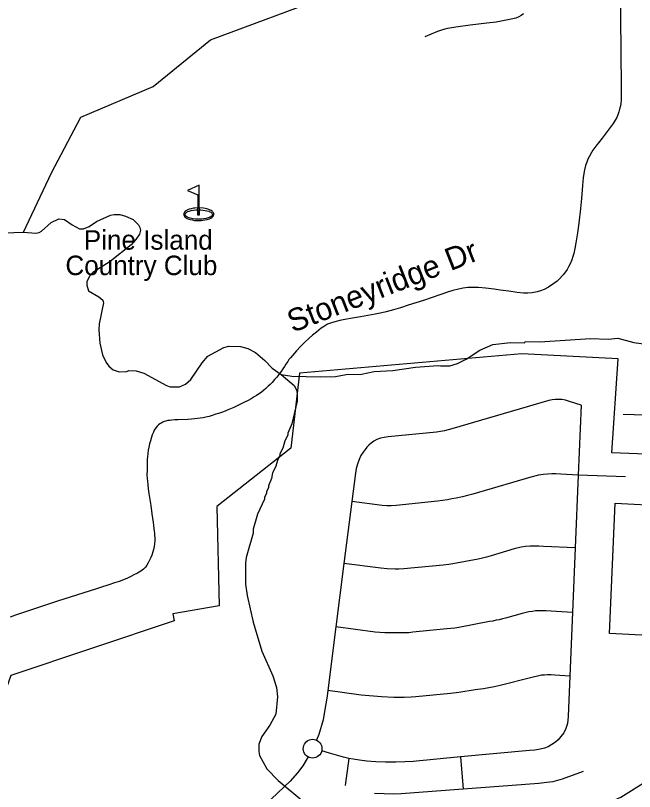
# Model space of a CAD drawing. Extents: x 1383679 to 1536984, y 460658 to 651027.
# Drawn here: x 1411699 to 1414306, y 567240 to 570506 of the extents above; entities that cross this region are included whole.
import ezdxf

# ---------------------------------------------------------------- set-up
doc = ezdxf.new("R2010")
doc.units = 0
for name, color, linetype in [('Default', 7, 'Continuous'), ('Exist Boundary Political City Limit New', 7, 'Continuous'), ('Exist Cultural Recreational Golf Course CELL', 7, 'Continuous'), ('Exist Hydrographic Creek Single Shore', 7, 'Continuous'), ('Exist Hydrographic Misc Water Feature', 7, 'Continuous'), ('Exist Road Non-System Type 51', 7, 'Continuous'), ('Exist Road Non-System Type 51 Label', 7, 'Continuous'), ('Map Preparation Boundary City Limit Buffer Line', 7, 'Continuous')]:
    doc.layers.add(name, color=color, linetype=linetype)

msp = doc.modelspace()

# ---------------------------------------------------------------- linework, layer by layer
at = {"layer": 'Default'}
msp.add_lwpolyline([(1413163.8, 566190.1), (1413277.8, 566380.8), (1413388.2, 566558.6), (1413472.5, 566689.2), (1413543.5, 566786.7), (1413639.4, 566892.5), (1413703.8, 566942.1), (1413796.3, 567004.9), (1413865.7, 567047.9), (1414001.2, 567107.4), (1414249, 567216.5), (1414364.6, 567289.2), (1414473.7, 567362), (1414605.8, 567484.3), (1414724.8, 567616.5), (1414951, 567859.5)], dxfattribs=at)
at = {"layer": 'Exist Boundary Political City Limit New'}
for points in [[(1412547.1, 568439.2), (1412556.4, 568020.8), (1412362.5, 567988.4), (1412366.9, 567958.7), (1411679.4, 567727.7), (1411533.6, 567320.2), (1411466.1, 567280.6), (1410422.2, 568171.6), (1410082.8, 568612.4), (1409727.1, 569122.2), (1409346.8, 569434.8), (1409068.4, 569636.3), (1407730, 570140.1), (1407529.5, 570211.6), (1407303.6, 570236.9)], [(1416340.5, 567039.1), (1416148.8, 568369), (1415700.4, 568379.2), (1415100.2, 568410.9), (1414743.5, 567877.3), (1414200.9, 567904.6), (1414223.9, 568453.7), (1414439.5, 568442.9), (1414426.9, 568657.5), (1414209.9, 568665.9), (1414236.8, 569061.5), (1413831.2, 569082.7), (1412895.1, 569000.9), (1412858.1, 568685), (1412547.1, 568439.2)]]:
    msp.add_lwpolyline(points, dxfattribs=at)
at = {"layer": 'Exist Cultural Recreational Golf Course CELL'}
msp.add_lwpolyline([(1412472.2, 569792.2), (1412423.9, 569769.9), (1412466.6, 569751.1), (1412466.6, 569696.6), (1412472.2, 569696.6), (1412472.2, 569688.9), (1412472.2, 569666.1), (1412472.2, 569688.9), (1412479.4, 569688.5), (1412488.7, 569687.5), (1412498.3, 569686.2), (1412504.8, 569684.9), (1412513.3, 569682.4), (1412515.4, 569681.7), (1412522.3, 569678.1), (1412526, 569674.8), (1412527.6, 569671.9), (1412528.5, 569669), (1412528.5, 569667.7), (1412528.1, 569666.4), (1412527.8, 569665.4), (1412527.2, 569664.3), (1412523.9, 569660.6), (1412519.1, 569657.7), (1412510.8, 569654.6), (1412502.7, 569652.3), (1412491.8, 569650.6), (1412483.6, 569649.4), (1412471.4, 569648.8), (1412464.5, 569649.4), (1412455.7, 569649.8), (1412445.6, 569651.2), (1412435.2, 569653.5), (1412426.4, 569656.1), (1412420.4, 569658.7), (1412416.8, 569661.6), (1412414.2, 569665.3), (1412413.4, 569668.3), (1412414.2, 569671.7), (1412416.3, 569675), (1412418.9, 569677.9), (1412421.7, 569679.5), (1412425.2, 569681.3), (1412431, 569683.3), (1412438.9, 569685.4), (1412449, 569687.2), (1412458.7, 569688.4), (1412466.6, 569688.9), (1412466.6, 569696.6), (1412472.2, 569696.6), (1412472.2, 569666.1), (1412466.6, 569666.1), (1412466.6, 569688.9), (1412466.6, 569696.6), (1412454.3, 569695.4), (1412448.3, 569694.9), (1412438.9, 569692.7), (1412431.1, 569690.8), (1412422.5, 569687.4), (1412418.7, 569685.2), (1412413.9, 569682.3), (1412410.8, 569678.9), (1412408.9, 569676.4), (1412407.7, 569672.7), (1412407.4, 569669.7), (1412408.2, 569665.3), (1412409.1, 569663.1), (1412411.8, 569659.4), (1412414.3, 569657.2), (1412418.6, 569654.3), (1412422.1, 569652.5), (1412429, 569649.6), (1412434.7, 569648.1), (1412444, 569645.9), (1412452.5, 569644.2), (1412463.6, 569643.2), (1412470.8, 569642.9), (1412481.1, 569643.5), (1412488.8, 569644.3), (1412496.8, 569645.7), (1412506.6, 569647.7), (1412516.1, 569650.9), (1412522, 569653.9), (1412527.6, 569657.3), (1412530.6, 569660.4), (1412532.4, 569662.9), (1412533.2, 569664.6), (1412533.7, 569665.8), (1412534.1, 569667.8), (1412534.3, 569669.8), (1412533.9, 569673.3), (1412532.5, 569676.4), (1412529.5, 569680.2), (1412527.6, 569682.3), (1412523.1, 569685.3), (1412519.5, 569687.3), (1412513.2, 569689.9), (1412508.8, 569691.2), (1412498.7, 569693.8), (1412490.4, 569695.4), (1412472.2, 569696.6)], close=True, dxfattribs=at)
at = {"layer": 'Exist Hydrographic Creek Single Shore'}
msp.add_lwpolyline([(1411443.7, 569584.2), (1411733.3, 569594.5), (1411850.9, 569843.7), (1411975.1, 570078.1), (1412278.8, 570208.3), (1412520.3, 570403.5), (1413027.1, 570593.7)], dxfattribs=at)
at = {"layer": 'Exist Hydrographic Misc Water Feature'}
for points in [[(1411733.3, 569594.5), (1411784.9, 569590.9), (1411799, 569592.6), (1411809, 569598.3), (1411849.9, 569635.4), (1411882.2, 569650.6), (1411906.2, 569648), (1411937.7, 569625.3), (1411969.3, 569608.6), (1411985.3, 569608.2), (1412009.6, 569617.6), (1412040, 569638.9), (1412098.7, 569665.5), (1412114.8, 569669.1), (1412138.7, 569668.6), (1412162.5, 569662), (1412194.2, 569647.2), (1412217.7, 569624.7), (1412223.5, 569614.6), (1412225.2, 569602.5), (1412220.9, 569586.7), (1412206.3, 569563), (1412185.8, 569541.5), (1412098.2, 569471.6), (1412025.1, 569425.3), (1412010.8, 569409.7), (1412000.2, 569386), (1411999.9, 569372), (1412007.4, 569347.8), (1412050.9, 569322.8), (1412066.6, 569308.4), (1412070.3, 569296.4), (1412052.3, 569208.8), (1412049.6, 569182.9), (1412054.4, 569126.8), (1412065.3, 569078.5), (1412080.6, 569046.2), (1412092.2, 569029.9), (1412109.9, 569015.5), (1412135.7, 569006.9), (1412167.8, 569008.2), (1412175.9, 569012), (1412207.8, 569011.2), (1412239.6, 569000.5), (1412334.5, 568948.3), (1412350.4, 568943.9), (1412390.3, 568942.9), (1412414.5, 568954.4), (1412437, 568973.9), (1412484.7, 569044.7), (1412509.3, 569072.1), (1412576.1, 569108.5), (1412598.2, 569114), (1412646.1, 569112.9), (1412678, 569104.1), (1412709.6, 569087.4), (1412748.9, 569054.5), (1412780.1, 569021.8), (1412817.5, 568995.4)], [(1412817.5, 568995.4), (1412863.4, 568987.9), (1412983.4, 568985), (1413047.4, 568987.5), (1413092.3, 568995.5), (1413155.7, 568997), (1413209.2, 569007.4), (1413288.1, 569011.8), (1413384.3, 569025.6), (1413478.6, 569033.4), (1413488.5, 569031.1), (1413528.5, 569032.2), (1413560.7, 569041.4), (1413597.2, 569060.5), (1413654, 569097.2), (1413709.1, 569121), (1413783.9, 569130.5), (1413842.7, 569128.8), (1413844.9, 569134.7), (1413906.9, 569133.2), (1414121.2, 569146.2), (1414195.2, 569144.5), (1414236, 569148.6), (1414302.9, 569130), (1414374.6, 569120.3)], [(1412817.5, 568995.4), (1412872.5, 568949.6), (1412882.2, 568931.4), (1412885.7, 568915.3), (1412885, 568883.4), (1412862.9, 568787.9), (1412846, 568748.3), (1412845.8, 568740.4), (1412833.3, 568716.7), (1412824.5, 568684.9), (1412812, 568661.2), (1412811.8, 568653.2), (1412803.4, 568637.4), (1412794.7, 568605.6), (1412782.2, 568581.9), (1412777.7, 568558), (1412765, 568526.3), (1412764.8, 568518.3), (1412756.4, 568502.5), (1412756.3, 568494.5), (1412747.9, 568478.8), (1412747.6, 568470.8), (1412718.2, 568407.5), (1412700.8, 568343.9), (1412700.4, 568327.9), (1412670, 568224.7), (1412667.6, 568200.8), (1412667.6, 568112.8), (1412674.4, 568064.7), (1412699.9, 567952.1), (1412737.2, 567831.3), (1412782.8, 567726.3), (1412797.7, 567677.9), (1412802.8, 567637.8), (1412795.2, 567566), (1412770.1, 567518.7), (1412737, 567471.4), (1412724.3, 567439.8), (1412723.6, 567407.8), (1412727.2, 567391.7), (1412757.9, 567335), (1412804.9, 567285.9), (1413013, 567113.1)]]:
    msp.add_lwpolyline(points, dxfattribs=at)
at = {"layer": 'Exist Road Non-System Type 51'}
for p, q in [((1414081.4, 568866.8), (1414069.1, 568571.9)), ((1414069.1, 568571.9), (1414056.5, 568265.2)), ((1414267.5, 568564.1), (1414069.1, 568571.9)), ((1413115.6, 568461.2), (1413082.4, 568199.6)), ((1414056.5, 568265.2), (1414045.2, 567993.9)), ((1413082.4, 568199.6), (1413048.6, 567933.3)), ((1414045.2, 567993.9), (1414034.1, 567724.8)), ((1413048.6, 567933.3), (1413014.6, 567664.7)), ((1413103.5, 567379.3), (1413086.9, 567265.2)), ((1413572.8, 567385.5), (1413584.8, 567249.8))]:
    msp.add_line(p, q, dxfattribs=at)
for points in [[(1414245.9, 570623), (1414248, 570361.2), (1414249, 570304.2), (1414249.5, 570255.7), (1414249.9, 570172.3), (1414250.1, 570161.9), (1414249.5, 570150), (1414248.4, 570136.7), (1414246.7, 570125.9), (1414243.3, 570111.6), (1414240.2, 570101.4), (1414235.9, 570088.2), (1414231.3, 570077.6), (1414225, 570066.2), (1414215.9, 570051.8), (1414207.9, 570040.2), (1414186.7, 570012.4), (1414169.2, 569990.4), (1414153.9, 569970.9), (1414147.5, 569962.3), (1414139, 569950.4), (1414131, 569939), (1414124.7, 569929.3), (1414116.2, 569915), (1414109.9, 569901.7), (1414104.8, 569889.4), (1414100.2, 569875.7), (1414095.5, 569857.3), (1414090.2, 569825), (1414086.6, 569791), (1414082.3, 569735.5), (1414077.5, 569679.8), (1414075, 569657.5), (1414072.2, 569632.4), (1414066.3, 569591.7), (1414059.3, 569549.9), (1414054.4, 569525.1), (1414050.3, 569505.3), (1414046.4, 569491.4), (1414041.5, 569477.3), (1414035, 569460.8), (1414029.5, 569450.9), (1414022.3, 569437.7), (1414007.1, 569416.2), (1413988, 569395.8), (1413980.5, 569388.8), (1413966.1, 569377.8), (1413943.8, 569363.3), (1413925.6, 569353.3), (1413910.8, 569347.5), (1413896.1, 569342.8), (1413875.1, 569338.8), (1413857.3, 569337.1), (1413838.9, 569337.9), (1413811.5, 569340.6), (1413776.3, 569346.1), (1413740.5, 569350.7), (1413714.7, 569354.6), (1413678.3, 569359), (1413648.5, 569361.2), (1413624.1, 569362.1), (1413604.2, 569361.4), (1413584.9, 569359.2), (1413565.5, 569354.9), (1413540.8, 569348.4), (1413517.9, 569341.6), (1413490.3, 569332.7), (1413449.6, 569318.6), (1413417.7, 569307.4), (1413385.7, 569297.6), (1413353.4, 569286.6), (1413320, 569276), (1413290.7, 569266.9), (1413260.3, 569258.7), (1413241.7, 569254.3), (1413214.5, 569249), (1413182.7, 569243.5), (1413152.8, 569238.6), (1413118.7, 569232.7), (1413086.6, 569226.4), (1413065.8, 569222.1), (1413043.9, 569217.2), (1413026.1, 569212), (1413013, 569206.7), (1413000.2, 569199.4), (1412986.5, 569190), (1412966.2, 569174.1), (1412950.7, 569161.2), (1412936.4, 569147.7), (1412917.2, 569130.7), (1412899.9, 569113.3), (1412883.1, 569095.2), (1412856.9, 569066), (1412850.8, 569058.1), (1412845.6, 569049.9), (1412837.7, 569038.1), (1412831.9, 569029.1), (1412825.2, 569019), (1412817.9, 569008.3), (1412808.2, 568995.2)], [(1413839.1, 570513), (1413828.9, 570505.8), (1413819.2, 570500.3), (1413806.2, 570495.4), (1413786.8, 570490.7), (1413765.7, 570486.6), (1413745.1, 570482.7), (1413724, 570479.1), (1413683.6, 570473.6), (1413614.5, 570465.2), (1413553, 570456.8), (1413528.3, 570453.3), (1413518.1, 570451.5), (1413507.5, 570449.4), (1413492.6, 570444.9), (1413484.2, 570441.7), (1413476.5, 570438.9), (1413423.5, 570416.4)], [(1412808.2, 568995.2), (1412799.4, 568984.7), (1412790, 568973.6), (1412779.7, 568962.2), (1412771.6, 568953.8), (1412763.1, 568945.5), (1412753.8, 568936.8), (1412743.7, 568928.1), (1412734.9, 568921), (1412725.3, 568914), (1412714.5, 568906.6), (1412704.8, 568900.9), (1412691.7, 568892.9), (1412679.1, 568886.1), (1412663.8, 568878.7), (1412641.5, 568867.9), (1412618.1, 568857), (1412597.1, 568847.9), (1412575.4, 568838.8), (1412554.7, 568831.5), (1412543.6, 568827.6), (1412527.8, 568822.3), (1412515.4, 568819), (1412501.4, 568815.3), (1412490, 568813), (1412477.2, 568811), (1412466.1, 568809.6), (1412454.7, 568808.5), (1412441, 568807.3), (1412424.5, 568806.5), (1412384.7, 568805.1), (1412370.9, 568804.5), (1412357.2, 568803.4), (1412349.8, 568802.2), (1412341.2, 568801.1), (1412333, 568799.4), (1412324.7, 568796.8), (1412319.3, 568794.5), (1412312.7, 568791.1), (1412307.3, 568787.7), (1412301.6, 568783.1), (1412295.9, 568777.7), (1412290.2, 568770.5), (1412283.6, 568760.6), (1412280, 568752.9), (1412275.4, 568741.2), (1412272, 568731), (1412267.1, 568715.5), (1412264.1, 568703.8), (1412260.9, 568689.2), (1412258.6, 568676.1), (1412256.6, 568662.9), (1412255.1, 568649), (1412254.2, 568639), (1412253.3, 568622.2), (1412253.3, 568592.9), (1412253, 568572.1), (1412254.2, 568557.4), (1412254.8, 568546.3), (1412256, 568532.5), (1412258.3, 568513.5), (1412261, 568495), (1412265.1, 568468.6), (1412269.1, 568443.3), (1412273.7, 568408.9), (1412278.7, 568372.7), (1412280.1, 568361.5), (1412282.1, 568345.3), (1412283.3, 568335.5), (1412284.5, 568326.9), (1412285, 568317.6), (1412285.4, 568307.2), (1412285.4, 568295.8), (1412284.5, 568283), (1412282.8, 568271.5), (1412280.3, 568258.9), (1412277.6, 568248.7), (1412273.1, 568235.1), (1412268.6, 568224.4), (1412262.4, 568211.4), (1412258.1, 568202), (1412252.9, 568193.2), (1412246.1, 568184.3), (1412237.8, 568175.5), (1412227.4, 568167.7), (1412213.3, 568159), (1412198.2, 568151.7), (1412185.1, 568144.8), (1412170.3, 568138), (1412153.7, 568131.3), (1412136.1, 568124.6), (1412116.7, 568118.1), (1412092.2, 568110.2), (1412057.6, 568099.2), (1412040.2, 568093.5), (1411876.2, 568041.7), (1411767.3, 568004.1), (1411699.9, 567981.8), (1411677.1, 567973.1)], [(1414706.3, 568945.7), (1414604, 568885.4), (1414537.6, 568849.4), (1414479.6, 568821.8), (1414443.6, 568821.8), (1414258.4, 568827.3)], [(1414081.4, 568866.8), (1414032.2, 568882.3), (1414015, 568887.3), (1413999.9, 568889.4), (1413986.4, 568890.5), (1413971.9, 568890.5), (1413959.6, 568889.1), (1413945.9, 568886.2), (1413537, 568766.2), (1413521.2, 568762.2), (1413506, 568758.7), (1413488.5, 568755.2), (1413471.6, 568752.8), (1413268.1, 568732.9), (1413251.8, 568730.6), (1413236.6, 568727.1), (1413221.4, 568721.2), (1413208.5, 568714.2), (1413197.4, 568706.7), (1413187.5, 568697.9), (1413178.8, 568689.1), (1413171.1, 568679.8), (1413162.9, 568668.1), (1413154.1, 568654), (1413146.6, 568637.1), (1413139, 568617.8), (1413133.8, 568599.1), (1413130.9, 568580.4), (1413115.6, 568461.2)], [(1414069.1, 568571.9), (1413995.2, 568576.1), (1413974.9, 568576.5), (1413957.2, 568576.5), (1413939.6, 568576.1), (1413921.9, 568574.2), (1413902, 568571.2), (1413869.4, 568562.9), (1413649.6, 568498.7), (1413625.6, 568491.5), (1413603.1, 568485.8), (1413581.2, 568480.6), (1413555.4, 568474.6), (1413536.9, 568471.2), (1413518.9, 568467.8), (1413497.4, 568464.4), (1413476.8, 568461.4), (1413301.9, 568444.1), (1413280.9, 568442.2), (1413262.4, 568442.2), (1413243.2, 568443.8), (1413115.6, 568461.2)], [(1414056.5, 568265.2), (1413922.6, 568271.8), (1413902.5, 568272.9), (1413884.9, 568272.9), (1413866.9, 568272.5), (1413847.6, 568270.9), (1413829.1, 568268.1), (1413799.1, 568261.7), (1413702.9, 568232.3), (1413683.1, 568226.3), (1413665.9, 568222.2), (1413647.4, 568218.6), (1413541.1, 568198.3), (1413523.9, 568195.9), (1413500, 568192.9), (1413334.8, 568177.4), (1413313.9, 568176.2), (1413297.8, 568176.2), (1413265, 568177.4), (1413238.1, 568179.8), (1413082.4, 568199.6)], [(1414045.2, 567993.9), (1413954.5, 567999.4), (1413933.9, 568000.6), (1413916.6, 568000.9), (1413903.2, 568000.9), (1413889.6, 568000), (1413876.6, 567998.2), (1413861.1, 567996), (1413833.6, 567989.8), (1413762.4, 567969.6), (1413750.8, 567966.2), (1413736.6, 567963), (1413723.9, 567960.5), (1413709.4, 567957.6), (1413695.4, 567955.2), (1413566.1, 567930.3), (1413549.2, 567927.5), (1413533.1, 567925.8), (1413515.8, 567924.2), (1413372.9, 567910.2), (1413355.5, 567908.5), (1413338.6, 567907.7), (1413316.6, 567907.7), (1413254.4, 567908.1), (1413232.9, 567908.9), (1413214.6, 567910.2), (1413048.6, 567933.3)], [(1414034.1, 567724.8), (1413971.1, 567729.6), (1413954.9, 567730.5), (1413940.1, 567730.5), (1413927.6, 567730.2), (1413914.9, 567729), (1413903.6, 567726.9), (1413873.8, 567720.4), (1413740.6, 567685.8), (1413715.5, 567680.7), (1413669.9, 567672.4), (1413634.4, 567667.3), (1413565.6, 567656.7), (1413530.6, 567652.6), (1413385.4, 567638.6), (1413364.9, 567637.2), (1413336.5, 567635.9), (1413292.6, 567636.2), (1413240.9, 567638.6), (1413155.1, 567645.4), (1413014.6, 567664.7)], [(1414034.1, 567724.8), (1414027.1, 567555.8), (1414023.9, 567526.1), (1414017.4, 567505), (1414008.4, 567486.8), (1413996.2, 567470.8), (1413985, 567457.7), (1413972.9, 567447.4), (1413957.9, 567437.1), (1413941.9, 567427.8), (1413926.4, 567421.7), (1413908.1, 567417.9), (1413885.6, 567414.6), (1413864.1, 567412.8), (1413572.8, 567385.5)], [(1413014.6, 567664.7), (1413011.5, 567640.7), (1413001.1, 567576.2), (1412994.8, 567542), (1412976.1, 567480.2), (1412966.9, 567455.9)], [(1412931.4, 567385.2), (1412930.5, 567385.7), (1412924.9, 567389.6), (1412920, 567394.5), (1412916, 567400.2), (1412913.1, 567406.4), (1412911.4, 567413.1), (1412910.8, 567419.9), (1412911.4, 567426.8), (1412913.1, 567433.5), (1412916, 567439.8), (1412920, 567445.4), (1412924.9, 567450.3), (1412930.5, 567454.2), (1412936.8, 567457.2), (1412943.4, 567458.9), (1412950.2, 567459.6), (1412957.1, 567458.9), (1412963.4, 567457.3), (1412964.8, 567456.8), (1412965.9, 567456.3), (1412966.9, 567455.9)], [(1412966.9, 567455.9), (1412970.1, 567454.2), (1412975.8, 567450.3), (1412980.6, 567445.4), (1412984.6, 567439.8), (1412987.5, 567433.5), (1412989.2, 567426.9), (1412989.9, 567420), (1412989.2, 567413.1), (1412988.8, 567410.5)], [(1412988.8, 567410.5), (1412987.5, 567406.4), (1412984.6, 567400.2), (1412980.6, 567394.5), (1412975.8, 567389.6), (1412970.1, 567385.7), (1412963.9, 567382.8), (1412957.1, 567381), (1412950.2, 567380.4), (1412943.4, 567381), (1412936.8, 567382.8), (1412931.4, 567385.2)], [(1413103.5, 567379.3), (1413080, 567384.2), (1413021.9, 567401), (1412988.8, 567410.5)], [(1412931.4, 567385.2), (1412909.1, 567348), (1412886.9, 567318.1), (1412856.1, 567283.8), (1412750.8, 567184.1), (1412731, 567165.3), (1412714.4, 567148.1), (1412699.2, 567129), (1412677.4, 567099.1), (1412658.6, 567069.4), (1412394.2, 566656.2)], [(1413572.8, 567385.5), (1413373.6, 567366.8), (1413338.6, 567364.5), (1413301.5, 567363.1), (1413258, 567363.6), (1413216.2, 567365.4), (1413178.9, 567368.2), (1413148.4, 567371.5), (1413120.8, 567375.8), (1413103.5, 567379.3)], [(1414089.8, 567324.8), (1414000.8, 567291.2), (1413961.4, 567280.8), (1413937.1, 567277.3), (1413903.6, 567273.9), (1413584.8, 567249.8)], [(1413584.8, 567249.8), (1413323.4, 567229.9), (1413293.2, 567228.8), (1413211.1, 567231.1)]]:
    msp.add_lwpolyline(points, dxfattribs=at)
at = {"layer": 'Map Preparation Boundary City Limit Buffer Line'}
for points in [[(1412547.1, 568439.2), (1412556.4, 568020.8), (1412362.5, 567988.4), (1412366.9, 567958.7), (1411679.4, 567727.7), (1411533.6, 567320.2), (1411466.1, 567280.6), (1410422.2, 568171.6), (1410082.8, 568612.4), (1409727.1, 569122.2), (1409346.8, 569434.8), (1409068.4, 569636.3), (1407730, 570140.1), (1407529.5, 570211.6), (1407303.6, 570236.9)], [(1416340.5, 567039.1), (1416148.8, 568369), (1415700.4, 568379.2), (1415100.2, 568410.9), (1414743.5, 567877.3), (1414200.9, 567904.6), (1414223.9, 568453.7), (1414439.5, 568442.9), (1414426.9, 568657.5), (1414209.9, 568665.9), (1414236.8, 569061.5), (1413831.2, 569082.7), (1412895.1, 569000.9), (1412858.1, 568685), (1412547.1, 568439.2)]]:
    msp.add_lwpolyline(points, dxfattribs=at)

# ---------------------------------------------------------------- texts
at = {"layer": 'Exist Cultural Recreational Golf Course CELL'}
for s, p in [('Pine Island', (1411987.1, 569520.7)), ('Country Club', (1411909.4, 569413.6))]:
    msp.add_text(s, height=82.021, rotation=0, dxfattribs=at).set_placement(p)
at = {"layer": 'Exist Road Non-System Type 51 Label'}
msp.add_text('Stoneyridge Dr', height=95, rotation=21.3587, dxfattribs=at).set_placement((1412866.5, 569170.2))

doc.saveas('drawing.dxf')
